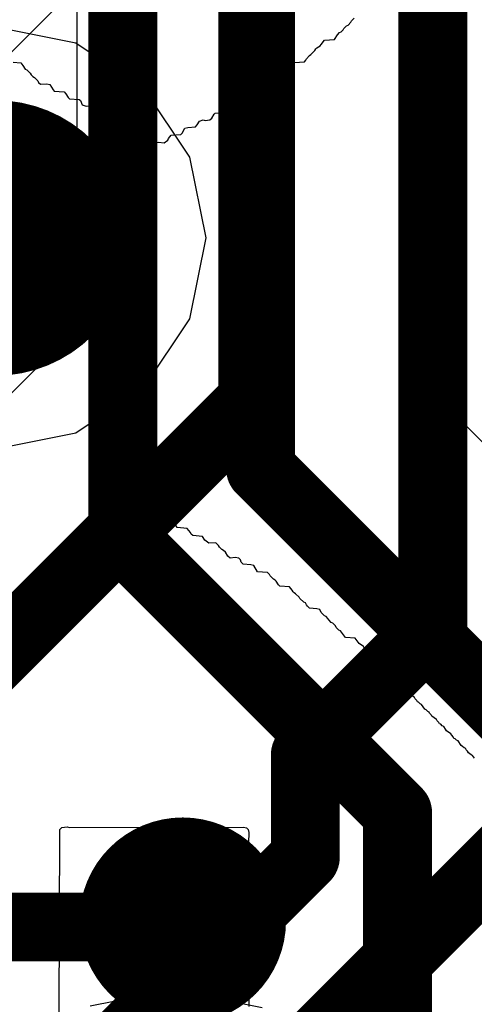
# Model space of a CAD drawing. Header units: millimetres. Extents: x -2 to 68, y -2 to 27.4.
# Tile 505 of 594: x 59.435 to 60.095, y 6.788 to 8.217. Entities that reach past the tile are written whole.
import ezdxf

# ---------------------------------------------------------------- set-up
doc = ezdxf.new("R2010")
doc.units = ezdxf.units.MM
for name, color, linetype in [('BottomLayer', 5, 'Continuous'), ('DrillGuide', 244, 'Continuous'), ('MidLayer1', 16, 'Continuous'), ('MidLayer2', 76, 'Continuous'), ('MidLayer3', 90, 'Continuous'), ('MidLayer4', 156, 'Continuous'), ('MidLayer5', 130, 'Continuous'), ('MidLayer6', 216, 'Continuous'), ('MidLayer7', 6, 'Continuous'), ('MidLayer8', 54, 'Continuous'), ('MultiLayer', 9, 'Continuous'), ('TopSolder', 216, 'Continuous'), ('ViaHoleLayer', 16, 'Continuous')]:
    doc.layers.add(name, color=color, linetype=linetype)

msp = doc.modelspace()

# ---------------------------------------------------------------- linework, layer by layer
at = {"layer": 'BottomLayer'}
for p, q in [((60.0399, 7.6706), (60.0399, 10.8574)), ((60.3795, 7.331), (60.0399, 7.6706))]:
    msp.add_line(p, q, dxfattribs=at)
at = {"layer": 'BottomLayer', "const_width": 0.1}
for points in [[(59.585, 7.465), (59.585, 14.2912)], [(59.785, 7.565), (59.785, 14.185)], [(59.785, 7.565), (60.1993, 7.1507)], [(59.585, 7.465), (59.9839, 7.0661)], [(59.9839, 6.2874), (59.9839, 7.0661)], [(59.035, 6.9), (59.663, 6.9)], [(59.663, 6.9), (59.672, 6.909)]]:
    msp.add_lwpolyline(points, dxfattribs=at)
at = {"layer": 'BottomLayer'}
for points, const_width in [([(59.76, 7.565, 1), (59.81, 7.565, 1)], 0.05), ([(59.76, 7.565, 1), (59.81, 7.565, 1)], 0.05), ([(59.56, 7.465, 1), (59.61, 7.465, 1)], 0.05), ([(59.56, 7.465, 1), (59.61, 7.465, 1)], 0.05), ([(59.9589, 7.0661, 1), (60.0089, 7.0661, 1)], 0.05), ([(59.9589, 7.0661, 1), (60.0089, 7.0661, 1)], 0.05), ([(59.597, 6.909, 1), (59.747, 6.909, 1)], 0.15), ([(59.638, 6.9, 1), (59.688, 6.9, 1)], 0.05), ([(59.638, 6.9, 1), (59.688, 6.9, 1)], 0.05), ([(59.647, 6.909, 1), (59.697, 6.909, 1)], 0.05)]:
    msp.add_lwpolyline(points, format="xyb", close=True, dxfattribs=dict(at, const_width=const_width))
at = {"layer": 'DrillGuide'}
for points, const_width in [([(59.35, 7.9, 1), (59.45, 7.9, 1)], 0.1), ([(59.647, 6.909, 1), (59.697, 6.909, 1)], 0.05)]:
    msp.add_lwpolyline(points, format="xyb", close=True, dxfattribs=dict(at, const_width=const_width))
at = {"layer": 'MidLayer1', "const_width": 0.2}
msp.add_lwpolyline([(59.3, 7.9, 1), (59.5, 7.9, 1)], format="xyb", close=True, dxfattribs=at)
at = {"layer": 'MidLayer2', "const_width": 0.2}
msp.add_lwpolyline([(59.3, 7.9, 1), (59.5, 7.9, 1)], format="xyb", close=True, dxfattribs=at)
at = {"layer": 'MidLayer3'}
msp.add_line((56.9611, 5.7072), (59.7847, 8.5309), dxfattribs=at)
at = {"layer": 'MidLayer3', "const_width": 0.2}
msp.add_lwpolyline([(59.3, 7.9, 1), (59.5, 7.9, 1)], format="xyb", close=True, dxfattribs=at)
at = {"layer": 'MidLayer4'}
for p, q in [((59.6433, 6.8059), (59.5377, 6.7849)), ((59.6703, 6.8059), (59.6433, 6.8059)), ((59.6433, 6.8059), (59.6433, 6.8059)), ((59.7874, 6.7826), (59.6703, 6.8059))]:
    msp.add_line(p, q, dxfattribs=at)
for points, const_width in [([(59.3, 7.9, 1), (59.5, 7.9, 1)], 0.2), ([(59.597, 6.909, 1), (59.747, 6.909, 1)], 0.15)]:
    msp.add_lwpolyline(points, format="xyb", close=True, dxfattribs=dict(at, const_width=const_width))
at = {"layer": 'MidLayer5', "const_width": 0.2}
msp.add_lwpolyline([(59.3, 7.9, 1), (59.5, 7.9, 1)], format="xyb", close=True, dxfattribs=at)
at = {"layer": 'MidLayer6'}
for p, q in [((59.5186, 8.7617), (59.5186, 7.7701)), ((59.5186, 7.7701), (58.2342, 6.4856))]:
    msp.add_line(p, q, dxfattribs=at)
at = {"layer": 'MidLayer6', "const_width": 0.1}
for points in [[(59.7735, 7.6645), (59.7735, 8.7617)], [(60.0351, 7.3351), (60.0351, 8.4662)], [(58.3397, 6.2307), (59.7735, 7.6645)], [(59.85, 7.15), (60.0351, 7.3351)], [(59.85, 7.0014), (59.85, 7.15)], [(59.77, 6.6386), (60.2351, 7.1037)], [(59.55, 6.7014), (59.85, 7.0014)]]:
    msp.add_lwpolyline(points, dxfattribs=at)
at = {"layer": 'MidLayer6'}
for points, const_width in [([(59.3, 7.9, 1), (59.5, 7.9, 1)], 0.2), ([(59.7485, 7.6645, 1), (59.7985, 7.6645, 1)], 0.05), ([(59.7485, 7.6645, 1), (59.7985, 7.6645, 1)], 0.05), ([(60.0101, 7.3351, 1), (60.0601, 7.3351, 1)], 0.05), ([(60.0101, 7.3351, 1), (60.0601, 7.3351, 1)], 0.05), ([(59.825, 7.15, 1), (59.875, 7.15, 1)], 0.05), ([(59.825, 7.15, 1), (59.875, 7.15, 1)], 0.05), ([(59.825, 7.0014, 1), (59.875, 7.0014, 1)], 0.05), ([(59.825, 7.0014, 1), (59.875, 7.0014, 1)], 0.05)]:
    msp.add_lwpolyline(points, format="xyb", close=True, dxfattribs=dict(at, const_width=const_width))
at = {"layer": 'MidLayer7'}
for p, q in [((59.5171, 8.1826), (59.4, 8.2059)), ((59.6163, 8.1163), (59.5171, 8.1826)), ((59.6826, 8.0171), (59.6163, 8.1163)), ((59.7059, 7.9), (59.6826, 8.0171)), ((59.6826, 7.7829), (59.7059, 7.9)), ((59.6163, 7.6837), (59.6826, 7.7829)), ((59.5171, 7.6174), (59.6163, 7.6837)), ((59.4, 7.5941), (59.5171, 7.6174))]:
    msp.add_line(p, q, dxfattribs=at)
at = {"layer": 'MidLayer7', "const_width": 0.2}
msp.add_lwpolyline([(59.3, 7.9, 1), (59.5, 7.9, 1)], format="xyb", close=True, dxfattribs=at)
at = {"layer": 'MidLayer8'}
for p, q in [((59.5171, 8.1826), (59.4, 8.2059)), ((59.6163, 8.1163), (59.5171, 8.1826)), ((59.6826, 8.0171), (59.6163, 8.1163)), ((59.7059, 7.9), (59.6826, 8.0171)), ((59.6826, 7.7829), (59.7059, 7.9)), ((59.6163, 7.6837), (59.6826, 7.7829)), ((59.5171, 7.6174), (59.6163, 7.6837)), ((59.4, 7.5941), (59.5171, 7.6174))]:
    msp.add_line(p, q, dxfattribs=at)
at = {"layer": 'MidLayer8', "const_width": 0.2}
msp.add_lwpolyline([(59.3, 7.9, 1), (59.5, 7.9, 1)], format="xyb", close=True, dxfattribs=at)
at = {"layer": 'MultiLayer'}
for points, const_width in [([(59.3, 7.9, 1), (59.5, 7.9, 1)], 0.2), ([(59.597, 6.909, 1), (59.747, 6.909, 1)], 0.15)]:
    msp.add_lwpolyline(points, format="xyb", close=True, dxfattribs=dict(at, const_width=const_width))
at = {"layer": 'TopSolder'}
for p, q in [((59.9169, 8.2152), (59.9208, 8.219)), ((59.9048, 8.202), (59.9059, 8.2042)), ((59.9059, 8.2042), (59.9097, 8.208)), ((59.9097, 8.208), (59.912, 8.2091)), ((59.912, 8.2091), (59.9158, 8.213)), ((59.9158, 8.213), (59.9169, 8.2152)), ((59.8778, 8.1871), (59.8921, 8.1882)), ((59.8921, 8.1882), (59.8965, 8.1948)), ((59.8965, 8.1948), (59.8998, 8.1981)), ((59.8998, 8.1981), (59.902, 8.1992)), ((59.902, 8.1992), (59.9048, 8.202)), ((59.864, 8.1722), (59.8651, 8.1744)), ((59.8651, 8.1744), (59.8668, 8.1761)), ((59.8668, 8.1761), (59.869, 8.1772)), ((59.869, 8.1772), (59.8717, 8.1788)), ((59.8717, 8.1788), (59.8728, 8.181)), ((59.8728, 8.181), (59.8778, 8.1871)), ((59.8508, 8.1579), (59.8519, 8.1601)), ((59.8519, 8.1601), (59.8558, 8.165)), ((59.8558, 8.165), (59.858, 8.1661)), ((59.858, 8.1661), (59.864, 8.1722)), ((59.426, 8.1551), (59.437, 8.154)), ((59.437, 8.154), (59.4387, 8.1524)), ((59.4387, 8.1524), (59.4398, 8.1502)), ((59.4398, 8.1502), (59.4436, 8.1452)), ((59.826, 8.1452), (59.8282, 8.1463)), ((59.8282, 8.1463), (59.831, 8.1491)), ((59.831, 8.1491), (59.8343, 8.1546)), ((59.8343, 8.1546), (59.8486, 8.1557)), ((59.8486, 8.1557), (59.8508, 8.1579)), ((59.4436, 8.1452), (59.4458, 8.1441)), ((59.4458, 8.1441), (59.4508, 8.1391)), ((59.4508, 8.1391), (59.4519, 8.1369)), ((59.4519, 8.1369), (59.4546, 8.1342)), ((59.4546, 8.1342), (59.4568, 8.1331)), ((59.4568, 8.1331), (59.4618, 8.1281)), ((59.8001, 8.1303), (59.804, 8.1342)), ((59.804, 8.1342), (59.8172, 8.1353)), ((59.8172, 8.1353), (59.8199, 8.138)), ((59.8199, 8.138), (59.821, 8.1402)), ((59.821, 8.1402), (59.826, 8.1452)), ((59.4618, 8.1281), (59.4629, 8.1259)), ((59.4629, 8.1259), (59.4657, 8.1232)), ((59.4657, 8.1232), (59.475, 8.1237)), ((59.475, 8.1237), (59.4794, 8.1226)), ((59.4794, 8.1226), (59.4838, 8.1149)), ((59.788, 8.116), (59.7913, 8.1215)), ((59.7913, 8.1215), (59.7929, 8.1232)), ((59.7929, 8.1232), (59.7951, 8.1243)), ((59.7951, 8.1243), (59.799, 8.1281)), ((59.799, 8.1281), (59.8001, 8.1303)), ((59.4838, 8.1149), (59.4855, 8.1132)), ((59.4855, 8.1132), (59.4998, 8.1121)), ((59.4998, 8.1121), (59.5026, 8.1094)), ((59.5026, 8.1094), (59.5059, 8.1039)), ((59.5059, 8.1039), (59.5075, 8.1022)), ((59.7533, 8.1022), (59.7643, 8.1033)), ((59.7643, 8.1033), (59.767, 8.1061)), ((59.767, 8.1061), (59.7703, 8.1116)), ((59.7703, 8.1116), (59.772, 8.1132)), ((59.772, 8.1132), (59.7863, 8.1143)), ((59.7863, 8.1143), (59.788, 8.116)), ((59.5075, 8.1022), (59.5219, 8.1011)), ((59.5219, 8.1011), (59.5235, 8.0995)), ((59.5235, 8.0995), (59.5263, 8.0934)), ((59.5263, 8.0934), (59.5318, 8.0912)), ((59.5318, 8.0912), (59.5395, 8.0923)), ((59.5395, 8.0923), (59.5455, 8.0873)), ((59.7334, 8.0824), (59.7378, 8.089)), ((59.7378, 8.089), (59.7411, 8.0923)), ((59.7411, 8.0923), (59.7434, 8.0934)), ((59.7434, 8.0934), (59.7461, 8.0962)), ((59.7461, 8.0962), (59.7472, 8.0984)), ((59.7472, 8.0984), (59.7489, 8.1011)), ((59.7489, 8.1011), (59.7533, 8.1022)), ((59.5455, 8.0873), (59.5466, 8.0851)), ((59.5466, 8.0851), (59.5505, 8.0813)), ((59.5505, 8.0813), (59.5527, 8.0802)), ((59.5527, 8.0802), (59.5555, 8.0774)), ((59.5555, 8.0774), (59.5566, 8.0752)), ((59.5566, 8.0752), (59.5593, 8.0714)), ((59.7114, 8.0714), (59.7141, 8.0741)), ((59.7141, 8.0741), (59.7175, 8.0796)), ((59.7175, 8.0796), (59.7191, 8.0813)), ((59.7191, 8.0813), (59.7334, 8.0824)), ((59.5593, 8.0714), (59.5637, 8.0703)), ((59.5637, 8.0703), (59.5709, 8.0708)), ((59.5709, 8.0708), (59.5747, 8.0692)), ((59.5747, 8.0692), (59.5764, 8.0675)), ((59.5764, 8.0675), (59.5797, 8.062)), ((59.5797, 8.062), (59.5814, 8.0604)), ((59.5814, 8.0604), (59.5957, 8.0592)), ((59.675, 8.0592), (59.6794, 8.0604)), ((59.6794, 8.0604), (59.6905, 8.0615)), ((59.6905, 8.0615), (59.6932, 8.0642)), ((59.6932, 8.0642), (59.6965, 8.0697)), ((59.6965, 8.0697), (59.7015, 8.0714)), ((59.7015, 8.0714), (59.7048, 8.0703)), ((59.7048, 8.0703), (59.7114, 8.0714)), ((59.5957, 8.0592), (59.5973, 8.0576)), ((59.5973, 8.0576), (59.6012, 8.0504)), ((59.6012, 8.0504), (59.6056, 8.0493)), ((59.6056, 8.0493), (59.6166, 8.0482)), ((59.6166, 8.0482), (59.6194, 8.0455)), ((59.6194, 8.0455), (59.6227, 8.04)), ((59.6513, 8.0444), (59.6552, 8.0493)), ((59.6552, 8.0493), (59.6695, 8.0504)), ((59.6695, 8.0504), (59.6712, 8.0521)), ((59.6712, 8.0521), (59.675, 8.0592)), ((59.6227, 8.04), (59.6276, 8.0383)), ((59.6276, 8.0383), (59.637, 8.0389)), ((59.637, 8.0389), (59.6453, 8.0383)), ((59.6453, 8.0383), (59.6502, 8.0422)), ((59.6502, 8.0422), (59.6513, 8.0444)), ((59.6161, 7.489), (59.6117, 7.4879)), ((59.6221, 7.4884), (59.6161, 7.489)), ((59.6265, 7.4895), (59.6221, 7.4884)), ((59.6304, 7.4967), (59.6265, 7.4895)), ((59.632, 7.4983), (59.6304, 7.4967)), ((59.6376, 7.4994), (59.632, 7.4983)), ((59.6403, 7.4967), (59.6376, 7.4994)), ((59.6425, 7.4912), (59.6403, 7.4967)), ((59.6464, 7.4884), (59.6425, 7.4912)), ((59.6535, 7.489), (59.6464, 7.4884)), ((59.6585, 7.4884), (59.6535, 7.489)), ((59.664, 7.4796), (59.6585, 7.4884)), ((59.5885, 7.4747), (59.5852, 7.4691)), ((59.5913, 7.4774), (59.5885, 7.4747)), ((59.6056, 7.4785), (59.5913, 7.4774)), ((59.6117, 7.4879), (59.6056, 7.4785)), ((59.6783, 7.4785), (59.664, 7.4796)), ((59.6833, 7.4725), (59.6783, 7.4785)), ((59.5676, 7.4647), (59.5643, 7.4592)), ((59.5692, 7.4664), (59.5676, 7.4647)), ((59.5836, 7.4675), (59.5692, 7.4664)), ((59.5852, 7.4691), (59.5836, 7.4675)), ((59.6844, 7.4702), (59.6833, 7.4725)), ((59.6866, 7.468), (59.6844, 7.4702)), ((59.7009, 7.4669), (59.6866, 7.468)), ((59.7042, 7.4614), (59.7009, 7.4669)), ((59.7059, 7.4598), (59.7042, 7.4614)), ((59.7097, 7.457), (59.7059, 7.4598)), ((59.5373, 7.4455), (59.5318, 7.4366)), ((59.5516, 7.4466), (59.5373, 7.4455)), ((59.5544, 7.4493), (59.5516, 7.4466)), ((59.5555, 7.4515), (59.5544, 7.4493)), ((59.5604, 7.4565), (59.5555, 7.4515)), ((59.5626, 7.4576), (59.5604, 7.4565)), ((59.5643, 7.4592), (59.5626, 7.4576)), ((59.7202, 7.4576), (59.7097, 7.457)), ((59.7241, 7.4537), (59.7202, 7.4576)), ((59.7252, 7.4515), (59.7241, 7.4537)), ((59.729, 7.4477), (59.7252, 7.4515)), ((59.7312, 7.4466), (59.729, 7.4477)), ((59.734, 7.4438), (59.7312, 7.4466)), ((59.5147, 7.4328), (59.5114, 7.4273)), ((59.5163, 7.4344), (59.5147, 7.4328)), ((59.5202, 7.4361), (59.5163, 7.4344)), ((59.5274, 7.4355), (59.5202, 7.4361)), ((59.5318, 7.4366), (59.5274, 7.4355)), ((59.7373, 7.4383), (59.734, 7.4438)), ((59.7411, 7.4355), (59.7373, 7.4383)), ((59.7483, 7.4361), (59.7411, 7.4355)), ((59.7533, 7.4355), (59.7483, 7.4361)), ((59.756, 7.4328), (59.7533, 7.4355)), ((59.7571, 7.4295), (59.756, 7.4328)), ((59.4938, 7.4229), (59.4899, 7.4157)), ((59.4954, 7.4245), (59.4938, 7.4229)), ((59.5097, 7.4256), (59.4954, 7.4245)), ((59.5114, 7.4273), (59.5097, 7.4256)), ((59.7599, 7.4267), (59.7571, 7.4295)), ((59.7709, 7.4256), (59.7599, 7.4267)), ((59.7753, 7.4245), (59.7709, 7.4256)), ((59.7808, 7.4157), (59.7753, 7.4245)), ((59.4668, 7.4047), (59.4618, 7.4008)), ((59.469, 7.4058), (59.4668, 7.4047)), ((59.4717, 7.4107), (59.469, 7.4058)), ((59.4745, 7.4135), (59.4717, 7.4107)), ((59.4855, 7.4146), (59.4745, 7.4135)), ((59.4899, 7.4157), (59.4855, 7.4146)), ((59.7951, 7.4146), (59.7808, 7.4157)), ((59.7979, 7.4118), (59.7951, 7.4146)), ((59.799, 7.4096), (59.7979, 7.4118)), ((59.804, 7.4047), (59.799, 7.4096)), ((59.8062, 7.4036), (59.804, 7.4047)), ((59.8078, 7.4019), (59.8062, 7.4036)), ((59.4409, 7.3909), (59.4376, 7.3854)), ((59.4425, 7.3926), (59.4409, 7.3909)), ((59.4568, 7.3937), (59.4425, 7.3926)), ((59.4607, 7.3986), (59.4568, 7.3937)), ((59.4618, 7.4008), (59.4607, 7.3986)), ((59.8111, 7.3964), (59.8078, 7.4019)), ((59.8128, 7.3948), (59.8111, 7.3964)), ((59.8271, 7.3937), (59.8128, 7.3948)), ((59.831, 7.3887), (59.8271, 7.3937)), ((59.8321, 7.3865), (59.831, 7.3887)), ((59.4359, 7.3837), (59.4337, 7.3826)), ((59.4376, 7.3854), (59.4359, 7.3837)), ((59.8337, 7.3848), (59.8321, 7.3865)), ((59.8359, 7.3837), (59.8337, 7.3848)), ((59.8409, 7.3788), (59.8359, 7.3837)), ((59.842, 7.3766), (59.8409, 7.3788)), ((59.848, 7.3716), (59.842, 7.3766)), ((59.8502, 7.3705), (59.848, 7.3716)), ((59.8519, 7.3678), (59.8502, 7.3705)), ((59.853, 7.3656), (59.8519, 7.3678)), ((59.8558, 7.3628), (59.853, 7.3656)), ((59.8668, 7.3617), (59.8558, 7.3628)), ((59.8712, 7.3606), (59.8668, 7.3617)), ((59.8728, 7.3567), (59.8712, 7.3606)), ((59.8778, 7.3518), (59.8728, 7.3567)), ((59.88, 7.3507), (59.8778, 7.3518)), ((59.8827, 7.3479), (59.88, 7.3507)), ((59.8839, 7.3457), (59.8827, 7.3479)), ((59.8877, 7.3419), (59.8839, 7.3457)), ((59.8899, 7.3408), (59.8877, 7.3419)), ((59.8938, 7.3369), (59.8899, 7.3408)), ((59.8949, 7.3347), (59.8938, 7.3369)), ((59.8987, 7.3308), (59.8949, 7.3347)), ((59.9009, 7.3297), (59.8987, 7.3308)), ((59.9081, 7.3204), (59.9009, 7.3297)), ((59.9224, 7.3193), (59.9081, 7.3204)), ((59.9279, 7.3116), (59.9224, 7.3193)), ((59.9345, 7.3072), (59.9279, 7.3116)), ((59.9356, 7.305), (59.9345, 7.3072)), ((59.9378, 7.3027), (59.9356, 7.305)), ((59.939, 7.3005), (59.9378, 7.3027)), ((59.9406, 7.3), (59.939, 7.3005)), ((59.9428, 7.2978), (59.9406, 7.3)), ((59.945, 7.2967), (59.9428, 7.2978)), ((59.9478, 7.2928), (59.945, 7.2967)), ((59.9489, 7.2906), (59.9478, 7.2928)), ((59.9555, 7.2862), (59.9489, 7.2906)), ((59.9566, 7.284), (59.9555, 7.2862)), ((59.9588, 7.2818), (59.9566, 7.284)), ((59.9599, 7.2796), (59.9588, 7.2818)), ((59.9615, 7.2791), (59.9599, 7.2796)), ((59.9637, 7.2769), (59.9615, 7.2791)), ((59.9659, 7.2757), (59.9637, 7.2769)), ((59.9704, 7.2691), (59.9659, 7.2757)), ((59.9726, 7.268), (59.9704, 7.2691)), ((59.9748, 7.2658), (59.9726, 7.268)), ((59.977, 7.2647), (59.9748, 7.2658)), ((59.9775, 7.2631), (59.977, 7.2647)), ((59.9797, 7.2609), (59.9775, 7.2631)), ((59.9808, 7.2587), (59.9797, 7.2609)), ((59.9836, 7.257), (59.9808, 7.2587)), ((59.9874, 7.2543), (59.9836, 7.257)), ((59.9885, 7.2521), (59.9874, 7.2543)), ((59.9907, 7.2499), (59.9885, 7.2521)), ((59.9918, 7.2476), (59.9907, 7.2499)), ((59.9935, 7.2471), (59.9918, 7.2476)), ((59.9957, 7.2449), (59.9935, 7.2471)), ((59.9979, 7.2438), (59.9957, 7.2449)), ((60.0007, 7.2399), (59.9979, 7.2438)), ((60.0018, 7.2377), (60.0007, 7.2399)), ((60.0084, 7.2333), (60.0018, 7.2377)), ((60.0095, 7.2311), (60.0084, 7.2333)), ((60.0117, 7.2289), (60.0095, 7.2311)), ((60.0128, 7.2267), (60.0117, 7.2289)), ((60.0144, 7.2262), (60.0128, 7.2267)), ((60.0166, 7.224), (60.0144, 7.2262)), ((60.0188, 7.2229), (60.0166, 7.224)), ((60.0233, 7.2162), (60.0188, 7.2229)), ((60.0255, 7.2151), (60.0233, 7.2162)), ((60.0277, 7.2129), (60.0255, 7.2151)), ((60.0299, 7.2118), (60.0277, 7.2129)), ((60.0304, 7.2102), (60.0299, 7.2118)), ((60.0326, 7.208), (60.0304, 7.2102)), ((60.0337, 7.2058), (60.0326, 7.208)), ((60.0403, 7.2014), (60.0337, 7.2058)), ((60.0414, 7.1992), (60.0403, 7.2014)), ((60.0436, 7.197), (60.0414, 7.1992)), ((60.0447, 7.1948), (60.0436, 7.197)), ((60.0464, 7.1942), (60.0447, 7.1948)), ((60.0486, 7.192), (60.0464, 7.1942)), ((60.0508, 7.1909), (60.0486, 7.192)), ((60.0536, 7.187), (60.0508, 7.1909)), ((60.0547, 7.1848), (60.0536, 7.187)), ((60.0613, 7.1804), (60.0547, 7.1848)), ((60.0624, 7.1782), (60.0613, 7.1804)), ((60.0646, 7.176), (60.0624, 7.1782)), ((60.0657, 7.1738), (60.0646, 7.176)), ((60.0673, 7.1733), (60.0657, 7.1738)), ((60.0695, 7.1711), (60.0673, 7.1733)), ((60.0717, 7.17), (60.0695, 7.1711)), ((60.0761, 7.1633), (60.0717, 7.17)), ((60.0783, 7.1622), (60.0761, 7.1633)), ((60.0806, 7.16), (60.0783, 7.1622)), ((60.0828, 7.1589), (60.0806, 7.16)), ((60.0833, 7.1573), (60.0828, 7.1589)), ((60.0855, 7.1551), (60.0833, 7.1573)), ((60.0866, 7.1529), (60.0855, 7.1551)), ((60.0905, 7.1501), (60.0866, 7.1529)), ((60.0927, 7.149), (60.0905, 7.1501)), ((60.0954, 7.1452), (60.0927, 7.149)), ((59.4965, 7.0443), (59.5042, 7.0454)), ((59.5042, 7.0454), (59.5075, 7.0443)), ((59.4927, 6.7738), (59.4938, 7.0416)), ((59.4938, 7.0416), (59.4965, 7.0443)), ((59.5075, 7.0443), (59.7604, 7.0449)), ((59.7604, 7.0449), (59.7648, 7.0438)), ((59.7648, 7.0438), (59.767, 7.0416)), ((59.767, 7.0416), (59.7681, 7.0372)), ((59.7681, 7.0372), (59.7676, 7.0223)), ((59.7676, 7.0223), (59.7681, 6.7848))]:
    msp.add_line(p, q, dxfattribs=at)
at = {"layer": 'ViaHoleLayer'}
for points, const_width in [([(59.35, 7.9, 1), (59.45, 7.9, 1)], 0.1), ([(59.647, 6.909, 1), (59.697, 6.909, 1)], 0.05)]:
    msp.add_lwpolyline(points, format="xyb", close=True, dxfattribs=dict(at, const_width=const_width))

doc.saveas('drawing.dxf')
